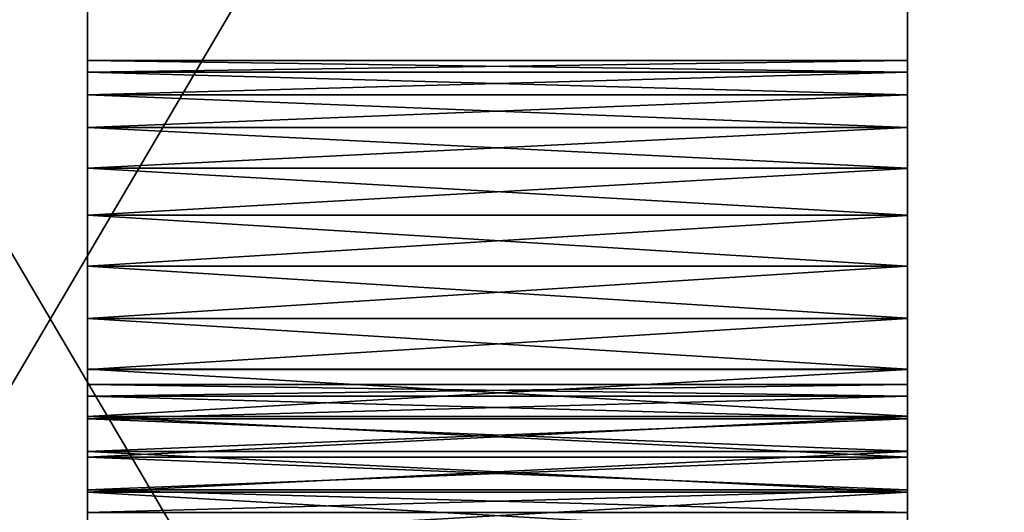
# Model space of a CAD drawing. Header units: millimetres. Extents: x -41 to 11, y -3 to 963.
# Tile 418 of 656: x -16.04 to -10.76, y 338.96 to 341.6. Entities that reach past the tile are written whole.
import ezdxf

# ---------------------------------------------------------------- set-up
doc = ezdxf.new("R2010")
doc.units = ezdxf.units.MM
doc.header["$LTSCALE"] = 65.185185
for name, color, linetype in [('3321', 7, 'CONTINUOUS'), ('3323', 7, 'CONTINUOUS'), ('3326', 7, 'CONTINUOUS'), ('3329', 7, 'CONTINUOUS'), ('3341', 7, 'CONTINUOUS'), ('3350', 7, 'CONTINUOUS'), ('3363', 7, 'CONTINUOUS'), ('3364', 7, 'CONTINUOUS'), ('3365', 7, 'CONTINUOUS'), ('3366', 7, 'CONTINUOUS'), ('3384', 7, 'CONTINUOUS'), ('3385', 7, 'CONTINUOUS')]:
    doc.layers.add(name, color=color, linetype=linetype)

msp = doc.modelspace()

# ---------------------------------------------------------------- linework, layer by layer
at = {"layer": '3321', "linetype": 'Continuous'}
for points in [[(9.125, 297.5, 93.5), (9.125, 382.5, 93.5), (-40.875, 297.5, 93.5), (9.125, 297.5, 93.5)], [(9.125, 382.5, 93.5), (-40.875, 382.5, 93.5), (-40.875, 297.5, 93.5), (9.125, 382.5, 93.5)]]:
    msp.add_3dface(points, dxfattribs=at)
at = {"layer": '3323', "linetype": 'Continuous'}
for points in [[(-40.875, 382.5, 8.5), (9.125, 297.5, 8.5), (-40.875, 297.5, 8.5), (-40.875, 382.5, 8.5)], [(9.125, 382.5, 8.5), (9.125, 297.5, 8.5), (-40.875, 382.5, 8.5), (9.125, 382.5, 8.5)]]:
    msp.add_3dface(points, dxfattribs=at)
at = {"layer": '3326', "linetype": 'Continuous'}
for points in [[(-15.675, 300.2, 11.2), (-15.675, 379.8, 90.8), (-15.675, 363.1576, 64.6117), (-15.675, 300.2, 11.2)], [(-15.675, 379.8, 90.8), (-15.675, 300.2, 11.2), (-15.675, 341.0258, 53.5527), (-15.675, 379.8, 90.8)], [(-15.675, 300.2, 90.8), (-15.675, 379.8, 90.8), (-15.675, 332.2102, 79.7085), (-15.675, 300.2, 90.8)], [(-15.675, 312.346, 53.7239), (-15.675, 379.8, 90.8), (-15.675, 312.7064, 52.854), (-15.675, 312.346, 53.7239)], [(-15.675, 379.8, 11.2), (-15.675, 300.2, 11.2), (-15.675, 347.7898, 22.2915), (-15.675, 379.8, 11.2)], [(-15.675, 333.5075, 79.4128), (-15.675, 379.8, 90.8), (-15.675, 333.6821, 79.1939), (-15.675, 333.5075, 79.4128)], [(-15.675, 379.8, 90.8), (-15.675, 333.5075, 79.4128), (-15.675, 333.2883, 79.5876), (-15.675, 379.8, 90.8)], [(-15.675, 333.6821, 79.1939), (-15.675, 379.8, 90.8), (-15.675, 333.8035, 78.9418), (-15.675, 333.6821, 79.1939)], [(-15.675, 333.8035, 78.9418), (-15.675, 379.8, 90.8), (-15.675, 333.8658, 78.6685), (-15.675, 333.8035, 78.9418)], [(-15.675, 333.8658, 78.6685), (-15.675, 379.8, 90.8), (-15.675, 333.8658, 78.3887), (-15.675, 333.8658, 78.6685)], [(-15.675, 333.8658, 78.3887), (-15.675, 379.8, 90.8), (-15.675, 333.8034, 78.1158), (-15.675, 333.8658, 78.3887)], [(-15.675, 333.8034, 78.1158), (-15.675, 379.8, 90.8), (-15.675, 333.6821, 77.8638), (-15.675, 333.8034, 78.1158)], [(-15.675, 333.6821, 77.8638), (-15.675, 379.8, 90.8), (-15.675, 333.5077, 77.6451), (-15.675, 333.6821, 77.8638)], [(-15.675, 332.2102, 79.7085), (-15.675, 379.8, 90.8), (-15.675, 332.483, 79.7709), (-15.675, 332.2102, 79.7085)], [(-15.675, 332.483, 79.7709), (-15.675, 379.8, 90.8), (-15.675, 332.763, 79.7711), (-15.675, 332.483, 79.7709)], [(-15.675, 332.763, 79.7711), (-15.675, 379.8, 90.8), (-15.675, 333.0362, 79.7088), (-15.675, 332.763, 79.7711)], [(-15.675, 333.0362, 79.7088), (-15.675, 379.8, 90.8), (-15.675, 333.2883, 79.5876), (-15.675, 333.0362, 79.7088)], [(-15.675, 379.8, 90.8), (-15.675, 341.0258, 53.5527), (-15.675, 341.2006, 53.772), (-15.675, 379.8, 90.8)], [(-15.675, 339.2581, 55.3205), (-15.675, 379.8, 90.8), (-15.675, 339.477, 55.4951), (-15.675, 339.2581, 55.3205)], [(-15.675, 379.8, 90.8), (-15.675, 339.2581, 55.3205), (-15.675, 339.2894, 63.4008), (-15.675, 379.8, 90.8)], [(-15.675, 339.477, 55.4951), (-15.675, 379.8, 90.8), (-15.675, 339.7291, 55.6165), (-15.675, 339.477, 55.4951)], [(-15.675, 379.8, 90.8), (-15.675, 312.346, 53.7239), (-15.675, 324.267, 66.7332), (-15.675, 379.8, 90.8)], [(-15.675, 312.7064, 52.854), (-15.675, 379.8, 90.8), (-15.675, 312.9261, 51.9386), (-15.675, 312.7064, 52.854)], [(-15.675, 312.9261, 51.9386), (-15.675, 379.8, 90.8), (-15.675, 313, 51.0004), (-15.675, 312.9261, 51.9386)], [(-15.675, 313, 51.0004), (-15.675, 379.8, 90.8), (-15.675, 337.7405, 65.3432), (-15.675, 313, 51.0004)], [(-15.675, 324.4414, 68.282), (-15.675, 379.8, 90.8), (-15.675, 324.5628, 68.0299), (-15.675, 324.4414, 68.282)], [(-15.675, 379.8, 90.8), (-15.675, 324.4414, 68.282), (-15.675, 333.5077, 77.6451), (-15.675, 379.8, 90.8)], [(-15.675, 324.5628, 68.0299), (-15.675, 379.8, 90.8), (-15.675, 324.6252, 67.7566), (-15.675, 324.5628, 68.0299)], [(-15.675, 324.6252, 67.7566), (-15.675, 379.8, 90.8), (-15.675, 324.6251, 67.4769), (-15.675, 324.6252, 67.7566)], [(-15.675, 324.6251, 67.4769), (-15.675, 379.8, 90.8), (-15.675, 324.5628, 67.2039), (-15.675, 324.6251, 67.4769)], [(-15.675, 324.5628, 67.2039), (-15.675, 379.8, 90.8), (-15.675, 324.4414, 66.952), (-15.675, 324.5628, 67.2039)], [(-15.675, 324.4414, 66.952), (-15.675, 379.8, 90.8), (-15.675, 324.267, 66.7332), (-15.675, 324.4414, 66.952)], [(-15.675, 339.0705, 65.3431), (-15.675, 379.8, 90.8), (-15.675, 339.2892, 65.1687), (-15.675, 339.0705, 65.3431)], [(-15.675, 339.2892, 65.1687), (-15.675, 379.8, 90.8), (-15.675, 339.4637, 64.9501), (-15.675, 339.2892, 65.1687)], [(-15.675, 339.4637, 64.9501), (-15.675, 379.8, 90.8), (-15.675, 339.5851, 64.6982), (-15.675, 339.4637, 64.9501)], [(-15.675, 339.5851, 64.6982), (-15.675, 379.8, 90.8), (-15.675, 339.6475, 64.4254), (-15.675, 339.5851, 64.6982)], [(-15.675, 339.6475, 64.4254), (-15.675, 379.8, 90.8), (-15.675, 339.6477, 64.1454), (-15.675, 339.6475, 64.4254)], [(-15.675, 339.6477, 64.1454), (-15.675, 379.8, 90.8), (-15.675, 339.5854, 63.8721), (-15.675, 339.6477, 64.1454)], [(-15.675, 339.5854, 63.8721), (-15.675, 379.8, 90.8), (-15.675, 339.4642, 63.6201), (-15.675, 339.5854, 63.8721)], [(-15.675, 338.8186, 65.4645), (-15.675, 379.8, 90.8), (-15.675, 339.0705, 65.3431), (-15.675, 338.8186, 65.4645)], [(-15.675, 339.7291, 55.6165), (-15.675, 379.8, 90.8), (-15.675, 340.0024, 55.6788), (-15.675, 339.7291, 55.6165)], [(-15.675, 340.0024, 55.6788), (-15.675, 379.8, 90.8), (-15.675, 340.2821, 55.6787), (-15.675, 340.0024, 55.6788)], [(-15.675, 340.2821, 55.6787), (-15.675, 379.8, 90.8), (-15.675, 340.555, 55.6164), (-15.675, 340.2821, 55.6787)], [(-15.675, 340.555, 55.6164), (-15.675, 379.8, 90.8), (-15.675, 340.807, 55.495), (-15.675, 340.555, 55.6164)], [(-15.675, 340.807, 55.495), (-15.675, 379.8, 90.8), (-15.675, 341.0257, 55.3206), (-15.675, 340.807, 55.495)], [(-15.675, 341.0257, 55.3206), (-15.675, 379.8, 90.8), (-15.675, 341.2002, 55.102), (-15.675, 341.0257, 55.3206)], [(-15.675, 341.2002, 55.102), (-15.675, 379.8, 90.8), (-15.675, 341.3216, 54.8501), (-15.675, 341.2002, 55.102)], [(-15.675, 341.3216, 54.8501), (-15.675, 379.8, 90.8), (-15.675, 341.384, 54.5773), (-15.675, 341.3216, 54.8501)], [(-15.675, 341.384, 54.5773), (-15.675, 379.8, 90.8), (-15.675, 341.3842, 54.2973), (-15.675, 341.384, 54.5773)], [(-15.675, 341.3842, 54.2973), (-15.675, 379.8, 90.8), (-15.675, 341.3219, 54.0241), (-15.675, 341.3842, 54.2973)], [(-15.675, 341.3219, 54.0241), (-15.675, 379.8, 90.8), (-15.675, 341.2006, 53.772), (-15.675, 341.3219, 54.0241)], [(-15.675, 379.8, 90.8), (-15.675, 339.2894, 63.4008), (-15.675, 339.4642, 63.6201), (-15.675, 379.8, 90.8)], [(-15.675, 337.7405, 65.3432), (-15.675, 379.8, 90.8), (-15.675, 337.9926, 65.4645), (-15.675, 337.7405, 65.3432)], [(-15.675, 337.9926, 65.4645), (-15.675, 379.8, 90.8), (-15.675, 338.2659, 65.5269), (-15.675, 337.9926, 65.4645)], [(-15.675, 338.2659, 65.5269), (-15.675, 379.8, 90.8), (-15.675, 338.5456, 65.5268), (-15.675, 338.2659, 65.5269)], [(-15.675, 338.5456, 65.5268), (-15.675, 379.8, 90.8), (-15.675, 338.8186, 65.4645), (-15.675, 338.5456, 65.5268)], [(-15.675, 368.1454, 54.526), (-15.675, 300.2, 11.2), (-15.675, 368.7574, 55.2426), (-15.675, 368.1454, 54.526)], [(-15.675, 300.2, 11.2), (-15.675, 364.707, 62.6697), (-15.675, 368.7574, 55.2426), (-15.675, 300.2, 11.2)], [(-15.675, 367.6536, 53.7233), (-15.675, 300.2, 11.2), (-15.675, 368.1454, 54.526), (-15.675, 367.6536, 53.7233)], [(-15.675, 367.654, 48.2761), (-15.675, 300.2, 11.2), (-15.675, 367.2936, 49.146), (-15.675, 367.654, 48.2761)], [(-15.675, 300.2, 11.2), (-15.675, 367.654, 48.2761), (-15.675, 355.733, 35.2668), (-15.675, 300.2, 11.2)], [(-15.675, 367.2933, 52.8531), (-15.675, 300.2, 11.2), (-15.675, 367.6536, 53.7233), (-15.675, 367.2933, 52.8531)], [(-15.675, 367.2936, 49.146), (-15.675, 300.2, 11.2), (-15.675, 367.0739, 50.0614), (-15.675, 367.2936, 49.146)], [(-15.675, 367.0737, 51.9378), (-15.675, 300.2, 11.2), (-15.675, 367.2933, 52.8531), (-15.675, 367.0737, 51.9378)], [(-15.675, 367.0739, 50.0614), (-15.675, 300.2, 11.2), (-15.675, 367, 50.9996), (-15.675, 367.0739, 50.0614)], [(-15.675, 367, 50.9996), (-15.675, 300.2, 11.2), (-15.675, 367.0737, 51.9378), (-15.675, 367, 50.9996)], [(-15.675, 364.707, 62.6697), (-15.675, 300.2, 11.2), (-15.675, 364.4551, 62.5483), (-15.675, 364.707, 62.6697)], [(-15.675, 364.4551, 62.5483), (-15.675, 300.2, 11.2), (-15.675, 364.1823, 62.4859), (-15.675, 364.4551, 62.5483)], [(-15.675, 364.1823, 62.4859), (-15.675, 300.2, 11.2), (-15.675, 363.9023, 62.4857), (-15.675, 364.1823, 62.4859)], [(-15.675, 363.9023, 62.4857), (-15.675, 300.2, 11.2), (-15.675, 363.6291, 62.548), (-15.675, 363.9023, 62.4857)], [(-15.675, 363.6291, 62.548), (-15.675, 300.2, 11.2), (-15.675, 363.377, 62.6692), (-15.675, 363.6291, 62.548)], [(-15.675, 363.377, 62.6692), (-15.675, 300.2, 11.2), (-15.675, 363.1577, 62.844), (-15.675, 363.377, 62.6692)], [(-15.675, 363.1577, 62.844), (-15.675, 300.2, 11.2), (-15.675, 362.9832, 63.063), (-15.675, 363.1577, 62.844)], [(-15.675, 362.9832, 64.393), (-15.675, 300.2, 11.2), (-15.675, 363.1576, 64.6117), (-15.675, 362.9832, 64.393)], [(-15.675, 362.9832, 63.063), (-15.675, 300.2, 11.2), (-15.675, 362.8618, 63.315), (-15.675, 362.9832, 63.063)], [(-15.675, 362.8619, 64.141), (-15.675, 300.2, 11.2), (-15.675, 362.9832, 64.393), (-15.675, 362.8619, 64.141)], [(-15.675, 362.7995, 63.8681), (-15.675, 300.2, 11.2), (-15.675, 362.8619, 64.141), (-15.675, 362.7995, 63.8681)], [(-15.675, 362.8618, 63.315), (-15.675, 300.2, 11.2), (-15.675, 362.7995, 63.5883), (-15.675, 362.8618, 63.315)], [(-15.675, 362.7995, 63.5883), (-15.675, 300.2, 11.2), (-15.675, 362.7995, 63.8681), (-15.675, 362.7995, 63.5883)], [(-15.675, 355.5586, 35.048), (-15.675, 300.2, 11.2), (-15.675, 355.733, 35.2668), (-15.675, 355.5586, 35.048)], [(-15.675, 346.4923, 24.3549), (-15.675, 300.2, 11.2), (-15.675, 355.5586, 33.718), (-15.675, 346.4923, 24.3549)], [(-15.675, 355.5586, 33.718), (-15.675, 300.2, 11.2), (-15.675, 355.4372, 33.9701), (-15.675, 355.5586, 33.718)], [(-15.675, 355.4372, 34.7961), (-15.675, 300.2, 11.2), (-15.675, 355.5586, 35.048), (-15.675, 355.4372, 34.7961)], [(-15.675, 355.4372, 33.9701), (-15.675, 300.2, 11.2), (-15.675, 355.3748, 34.2434), (-15.675, 355.4372, 33.9701)], [(-15.675, 355.3749, 34.5231), (-15.675, 300.2, 11.2), (-15.675, 355.4372, 34.7961), (-15.675, 355.3749, 34.5231)], [(-15.675, 355.3748, 34.2434), (-15.675, 300.2, 11.2), (-15.675, 355.3749, 34.5231), (-15.675, 355.3748, 34.2434)], [(-15.675, 347.7898, 22.2915), (-15.675, 300.2, 11.2), (-15.675, 347.517, 22.2291), (-15.675, 347.7898, 22.2915)], [(-15.675, 347.517, 22.2291), (-15.675, 300.2, 11.2), (-15.675, 347.237, 22.2289), (-15.675, 347.517, 22.2291)], [(-15.675, 347.237, 22.2289), (-15.675, 300.2, 11.2), (-15.675, 346.9638, 22.2912), (-15.675, 347.237, 22.2289)], [(-15.675, 346.9638, 22.2912), (-15.675, 300.2, 11.2), (-15.675, 346.7117, 22.4124), (-15.675, 346.9638, 22.2912)], [(-15.675, 300.2, 11.2), (-15.675, 346.4925, 22.5872), (-15.675, 346.7117, 22.4124), (-15.675, 300.2, 11.2)], [(-15.675, 346.4925, 22.5872), (-15.675, 300.2, 11.2), (-15.675, 346.3179, 22.8061), (-15.675, 346.4925, 22.5872)], [(-15.675, 346.3179, 24.1362), (-15.675, 300.2, 11.2), (-15.675, 346.4923, 24.3549), (-15.675, 346.3179, 24.1362)], [(-15.675, 346.3179, 22.8061), (-15.675, 300.2, 11.2), (-15.675, 346.1965, 23.0582), (-15.675, 346.3179, 22.8061)], [(-15.675, 346.1966, 23.8842), (-15.675, 300.2, 11.2), (-15.675, 346.3179, 24.1362), (-15.675, 346.1966, 23.8842)], [(-15.675, 346.1342, 23.6113), (-15.675, 300.2, 11.2), (-15.675, 346.1966, 23.8842), (-15.675, 346.1342, 23.6113)], [(-15.675, 346.1965, 23.0582), (-15.675, 300.2, 11.2), (-15.675, 346.1342, 23.3315), (-15.675, 346.1965, 23.0582)], [(-15.675, 346.1342, 23.3315), (-15.675, 300.2, 11.2), (-15.675, 346.1342, 23.6113), (-15.675, 346.1342, 23.3315)], [(-15.675, 341.0258, 53.5527), (-15.675, 300.2, 11.2), (-15.675, 340.8069, 53.3782), (-15.675, 341.0258, 53.5527)], [(-15.675, 340.8069, 53.3782), (-15.675, 300.2, 11.2), (-15.675, 340.5549, 53.2568), (-15.675, 340.8069, 53.3782)], [(-15.675, 300.2, 11.2), (-15.675, 308.8542, 45.2937), (-15.675, 340.5549, 53.2568), (-15.675, 300.2, 11.2)], [(-15.675, 340.5549, 53.2568), (-15.675, 308.8542, 45.2937), (-15.675, 340.2815, 53.1945), (-15.675, 340.5549, 53.2568)], [(-15.675, 340.2815, 53.1945), (-15.675, 308.8542, 45.2937), (-15.675, 340.0018, 53.1945), (-15.675, 340.2815, 53.1945)], [(-15.675, 340.0018, 53.1945), (-15.675, 308.8542, 45.2937), (-15.675, 339.7289, 53.2569), (-15.675, 340.0018, 53.1945)], [(-15.675, 339.7289, 53.2569), (-15.675, 308.8542, 45.2937), (-15.675, 339.4769, 53.3782), (-15.675, 339.7289, 53.2569)], [(-15.675, 339.4769, 53.3782), (-15.675, 308.8542, 45.2937), (-15.675, 339.2582, 53.5526), (-15.675, 339.4769, 53.3782)], [(-15.675, 339.2894, 63.4008), (-15.675, 339.2581, 55.3205), (-15.675, 339.0704, 63.2263), (-15.675, 339.2894, 63.4008)], [(-15.675, 339.2582, 53.5526), (-15.675, 308.8542, 45.2937), (-15.675, 339.0838, 53.7713), (-15.675, 339.2582, 53.5526)], [(-15.675, 339.0833, 55.1012), (-15.675, 308.8542, 45.2937), (-15.675, 339.2581, 55.3205), (-15.675, 339.0833, 55.1012)], [(-15.675, 308.8542, 45.2937), (-15.675, 309.7239, 45.6539), (-15.675, 339.2581, 55.3205), (-15.675, 308.8542, 45.2937)], [(-15.675, 339.2581, 55.3205), (-15.675, 309.7239, 45.6539), (-15.675, 339.0704, 63.2263), (-15.675, 339.2581, 55.3205)], [(-15.675, 339.0838, 53.7713), (-15.675, 308.8542, 45.2937), (-15.675, 338.9623, 54.0232), (-15.675, 339.0838, 53.7713)], [(-15.675, 338.962, 54.8492), (-15.675, 308.8542, 45.2937), (-15.675, 339.0833, 55.1012), (-15.675, 338.962, 54.8492)], [(-15.675, 339.0704, 63.2263), (-15.675, 309.7239, 45.6539), (-15.675, 338.8184, 63.1049), (-15.675, 339.0704, 63.2263)]]:
    msp.add_3dface(points, dxfattribs=at)
at = {"layer": '3329', "linetype": 'Continuous'}
for points in [[(-11.275, 379, 12), (-11.275, 346.9634, 22.2913), (-11.275, 301, 12), (-11.275, 379, 12)], [(-11.275, 379, 90), (-11.275, 301, 12), (-11.275, 362.9834, 64.3933), (-11.275, 379, 90)], [(-11.275, 301, 12), (-11.275, 379, 90), (-11.275, 341.0258, 53.5527), (-11.275, 301, 12)], [(-11.275, 341.3218, 54.0237), (-11.275, 379, 90), (-11.275, 341.3841, 54.2971), (-11.275, 341.3218, 54.0237)], [(-11.275, 341.2004, 53.7717), (-11.275, 379, 90), (-11.275, 341.3218, 54.0237), (-11.275, 341.2004, 53.7717)], [(-11.275, 341.0258, 53.5527), (-11.275, 379, 90), (-11.275, 341.2004, 53.7717), (-11.275, 341.0258, 53.5527)], [(-11.275, 333.8036, 78.9415), (-11.275, 379, 90), (-11.275, 333.6823, 79.1935), (-11.275, 333.8036, 78.9415)], [(-11.275, 379, 90), (-11.275, 333.8036, 78.9415), (-11.275, 339.5852, 64.6978), (-11.275, 379, 90)], [(-11.275, 333.2886, 79.5873), (-11.275, 379, 90), (-11.275, 333.0366, 79.7087), (-11.275, 333.2886, 79.5873)], [(-11.275, 333.6823, 79.1935), (-11.275, 379, 90), (-11.275, 333.5075, 79.4128), (-11.275, 333.6823, 79.1935)], [(-11.275, 333.5075, 79.4128), (-11.275, 379, 90), (-11.275, 333.2886, 79.5873), (-11.275, 333.5075, 79.4128)], [(-11.275, 339.6476, 64.4249), (-11.275, 379, 90), (-11.275, 339.5852, 64.6978), (-11.275, 339.6476, 64.4249)], [(-11.275, 341.3841, 54.5768), (-11.275, 379, 90), (-11.275, 339.6476, 64.4249), (-11.275, 341.3841, 54.5768)], [(-11.275, 341.3841, 54.2971), (-11.275, 379, 90), (-11.275, 341.3841, 54.5768), (-11.275, 341.3841, 54.2971)], [(-11.275, 379, 90), (-11.275, 301, 90), (-11.275, 333.0366, 79.7087), (-11.275, 379, 90)], [(-11.275, 362.9834, 64.3933), (-11.275, 301, 12), (-11.275, 362.862, 64.1414), (-11.275, 362.9834, 64.3933)], [(-11.275, 301, 12), (-11.275, 346.1967, 23.8846), (-11.275, 362.862, 64.1414), (-11.275, 301, 12)], [(-11.275, 346.9634, 22.2913), (-11.275, 346.7114, 22.4127), (-11.275, 301, 12), (-11.275, 346.9634, 22.2913)], [(-11.275, 346.7114, 22.4127), (-11.275, 346.4925, 22.5872), (-11.275, 301, 12), (-11.275, 346.7114, 22.4127)], [(-11.275, 346.4925, 22.5872), (-11.275, 346.3177, 22.8065), (-11.275, 301, 12), (-11.275, 346.4925, 22.5872)], [(-11.275, 346.3177, 22.8065), (-11.275, 346.1964, 23.0585), (-11.275, 301, 12), (-11.275, 346.3177, 22.8065)], [(-11.275, 346.1343, 23.6118), (-11.275, 346.1967, 23.8846), (-11.275, 301, 12), (-11.275, 346.1343, 23.6118)], [(-11.275, 346.1964, 23.0585), (-11.275, 346.1341, 23.3318), (-11.275, 301, 12), (-11.275, 346.1964, 23.0585)], [(-11.275, 346.1341, 23.3318), (-11.275, 346.1343, 23.6118), (-11.275, 301, 12), (-11.275, 346.1341, 23.3318)], [(-11.275, 341.3217, 54.8497), (-11.275, 341.3841, 54.5768), (-11.275, 339.6476, 64.4249), (-11.275, 341.3217, 54.8497)], [(-11.275, 341.2004, 55.1017), (-11.275, 341.3217, 54.8497), (-11.275, 339.6476, 64.4249), (-11.275, 341.2004, 55.1017)], [(-11.275, 341.026, 55.3204), (-11.275, 341.2004, 55.1017), (-11.275, 339.6476, 64.4249), (-11.275, 341.026, 55.3204)], [(-11.275, 340.8073, 55.4948), (-11.275, 341.026, 55.3204), (-11.275, 339.6476, 64.4249), (-11.275, 340.8073, 55.4948)], [(-11.275, 340.8066, 53.378), (-11.275, 301, 12), (-11.275, 341.0258, 53.5527), (-11.275, 340.8066, 53.378)], [(-11.275, 340.5554, 55.6163), (-11.275, 340.8073, 55.4948), (-11.275, 339.6476, 64.4249), (-11.275, 340.5554, 55.6163)], [(-11.275, 340.5545, 53.2567), (-11.275, 301, 12), (-11.275, 340.8066, 53.378), (-11.275, 340.5545, 53.2567)], [(-11.275, 340.2826, 55.6787), (-11.275, 340.5554, 55.6163), (-11.275, 339.6476, 64.4249), (-11.275, 340.2826, 55.6787)], [(-11.275, 340.2813, 53.1944), (-11.275, 301, 12), (-11.275, 340.5545, 53.2567), (-11.275, 340.2813, 53.1944)], [(-11.275, 340.0027, 55.6788), (-11.275, 340.2826, 55.6787), (-11.275, 339.6476, 64.4249), (-11.275, 340.0027, 55.6788)], [(-11.275, 340.0013, 53.1946), (-11.275, 301, 12), (-11.275, 340.2813, 53.1944), (-11.275, 340.0013, 53.1946)], [(-11.275, 339.7294, 55.6166), (-11.275, 340.0027, 55.6788), (-11.275, 339.6476, 64.4249), (-11.275, 339.7294, 55.6166)], [(-11.275, 339.7285, 53.257), (-11.275, 301, 12), (-11.275, 340.0013, 53.1946), (-11.275, 339.7285, 53.257)], [(-11.275, 339.6477, 64.1451), (-11.275, 339.7294, 55.6166), (-11.275, 339.6476, 64.4249), (-11.275, 339.6477, 64.1451)], [(-11.275, 339.4774, 55.4953), (-11.275, 339.7294, 55.6166), (-11.275, 339.6477, 64.1451), (-11.275, 339.4774, 55.4953)], [(-11.275, 339.4766, 53.3784), (-11.275, 301, 12), (-11.275, 339.7285, 53.257), (-11.275, 339.4766, 53.3784)], [(-11.275, 339.2581, 55.3205), (-11.275, 339.4774, 55.4953), (-11.275, 339.6477, 64.1451), (-11.275, 339.2581, 55.3205)], [(-11.275, 339.5853, 63.8718), (-11.275, 339.2581, 55.3205), (-11.275, 339.6477, 64.1451), (-11.275, 339.5853, 63.8718)], [(-11.275, 339.4639, 63.6197), (-11.275, 339.2581, 55.3205), (-11.275, 339.5853, 63.8718), (-11.275, 339.4639, 63.6197)], [(-11.275, 339.5852, 64.6978), (-11.275, 333.8036, 78.9415), (-11.275, 339.4639, 64.9498), (-11.275, 339.5852, 64.6978)], [(-11.275, 339.258, 53.5529), (-11.275, 301, 12), (-11.275, 339.4766, 53.3784), (-11.275, 339.258, 53.5529)], [(-11.275, 339.2894, 63.4008), (-11.275, 339.2581, 55.3205), (-11.275, 339.4639, 63.6197), (-11.275, 339.2894, 63.4008)], [(-11.275, 339.4639, 64.9498), (-11.275, 333.8036, 78.9415), (-11.275, 339.2895, 65.1685), (-11.275, 339.4639, 64.9498)], [(-11.275, 339.2895, 65.1685), (-11.275, 333.8036, 78.9415), (-11.275, 339.0708, 65.3429), (-11.275, 339.2895, 65.1685)], [(-11.275, 339.0701, 63.226), (-11.275, 301, 12), (-11.275, 339.2894, 63.4008), (-11.275, 339.0701, 63.226)], [(-11.275, 301, 12), (-11.275, 339.2581, 55.3205), (-11.275, 339.2894, 63.4008), (-11.275, 301, 12)], [(-11.275, 339.2581, 55.3205), (-11.275, 301, 12), (-11.275, 339.0835, 55.1016), (-11.275, 339.2581, 55.3205)], [(-11.275, 339.0836, 53.7716), (-11.275, 301, 12), (-11.275, 339.258, 53.5529), (-11.275, 339.0836, 53.7716)], [(-11.275, 338.9622, 54.0235), (-11.275, 301, 12), (-11.275, 339.0836, 53.7716), (-11.275, 338.9622, 54.0235)], [(-11.275, 339.0835, 55.1016), (-11.275, 301, 12), (-11.275, 338.9621, 54.8495), (-11.275, 339.0835, 55.1016)], [(-11.275, 339.0708, 65.3429), (-11.275, 333.8036, 78.9415), (-11.275, 338.8189, 65.4643), (-11.275, 339.0708, 65.3429)], [(-11.275, 338.818, 63.1048), (-11.275, 301, 12), (-11.275, 339.0701, 63.226), (-11.275, 338.818, 63.1048)]]:
    msp.add_3dface(points, dxfattribs=at)
at = {"layer": '3341', "linetype": 'Continuous'}
for points in [[(-11.275, 379, 12), (-11.275, 301, 12), (11.125, 379, 12), (-11.275, 379, 12)], [(-11.275, 301, 12), (11.125, 301, 12), (11.125, 379, 12), (-11.275, 301, 12)]]:
    msp.add_3dface(points, dxfattribs=at)
at = {"layer": '3350', "linetype": 'Continuous'}
for points in [[(-11.275, 379, 90), (11.125, 379, 90), (11.125, 301, 90), (-11.275, 379, 90)], [(-11.275, 301, 90), (-11.275, 379, 90), (11.125, 301, 90), (-11.275, 301, 90)]]:
    msp.add_3dface(points, dxfattribs=at)
at = {"layer": '3363', "linetype": 'Continuous'}
for points in [[(-15.675, 340.8069, 53.3782), (-11.275, 340.8066, 53.378), (-11.275, 341.0258, 53.5527), (-15.675, 340.8069, 53.3782)], [(-15.675, 341.0258, 53.5527), (-15.675, 340.8069, 53.3782), (-11.275, 341.0258, 53.5527), (-15.675, 341.0258, 53.5527)], [(-15.675, 340.8069, 53.3782), (-15.675, 340.5549, 53.2568), (-11.275, 340.8066, 53.378), (-15.675, 340.8069, 53.3782)], [(-15.675, 340.5549, 53.2568), (-11.275, 340.5545, 53.2567), (-11.275, 340.8066, 53.378), (-15.675, 340.5549, 53.2568)], [(-15.675, 340.5549, 53.2568), (-15.675, 340.2815, 53.1945), (-11.275, 340.5545, 53.2567), (-15.675, 340.5549, 53.2568)], [(-15.675, 340.2815, 53.1945), (-11.275, 340.2813, 53.1944), (-11.275, 340.5545, 53.2567), (-15.675, 340.2815, 53.1945)], [(-15.675, 340.2815, 53.1945), (-15.675, 340.0018, 53.1945), (-11.275, 340.2813, 53.1944), (-15.675, 340.2815, 53.1945)], [(-15.675, 340.0018, 53.1945), (-11.275, 340.0013, 53.1946), (-11.275, 340.2813, 53.1944), (-15.675, 340.0018, 53.1945)], [(-15.675, 340.0018, 53.1945), (-15.675, 339.7289, 53.2569), (-11.275, 340.0013, 53.1946), (-15.675, 340.0018, 53.1945)], [(-15.675, 339.7289, 53.2569), (-11.275, 339.7285, 53.257), (-11.275, 340.0013, 53.1946), (-15.675, 339.7289, 53.2569)], [(-15.675, 339.7289, 53.2569), (-15.675, 339.4769, 53.3782), (-11.275, 339.7285, 53.257), (-15.675, 339.7289, 53.2569)], [(-15.675, 339.4769, 53.3782), (-11.275, 339.4766, 53.3784), (-11.275, 339.7285, 53.257), (-15.675, 339.4769, 53.3782)], [(-15.675, 339.4769, 53.3782), (-15.675, 339.2582, 53.5526), (-11.275, 339.4766, 53.3784), (-15.675, 339.4769, 53.3782)], [(-15.675, 339.2582, 53.5526), (-11.275, 339.258, 53.5529), (-11.275, 339.4766, 53.3784), (-15.675, 339.2582, 53.5526)], [(-15.675, 339.2582, 53.5526), (-15.675, 339.0838, 53.7713), (-11.275, 339.258, 53.5529), (-15.675, 339.2582, 53.5526)], [(-15.675, 339.2581, 55.3205), (-11.275, 339.2581, 55.3205), (-11.275, 339.0835, 55.1016), (-15.675, 339.2581, 55.3205)], [(-15.675, 339.0833, 55.1012), (-15.675, 339.2581, 55.3205), (-11.275, 339.0835, 55.1016), (-15.675, 339.0833, 55.1012)], [(-15.675, 339.0838, 53.7713), (-11.275, 339.0836, 53.7716), (-11.275, 339.258, 53.5529), (-15.675, 339.0838, 53.7713)], [(-15.675, 339.0838, 53.7713), (-15.675, 338.9623, 54.0232), (-11.275, 339.0836, 53.7716), (-15.675, 339.0838, 53.7713)], [(-15.675, 338.9623, 54.0232), (-11.275, 338.9622, 54.0235), (-11.275, 339.0836, 53.7716), (-15.675, 338.9623, 54.0232)], [(-15.675, 339.0833, 55.1012), (-11.275, 339.0835, 55.1016), (-11.275, 338.9621, 54.8495), (-15.675, 339.0833, 55.1012)], [(-15.675, 338.962, 54.8492), (-15.675, 339.0833, 55.1012), (-11.275, 338.9621, 54.8495), (-15.675, 338.962, 54.8492)]]:
    msp.add_3dface(points, dxfattribs=at)
at = {"layer": '3364', "linetype": 'Continuous'}
for points in [[(-15.675, 341.384, 54.5773), (-15.675, 341.3842, 54.2973), (-11.275, 341.3841, 54.5768), (-15.675, 341.384, 54.5773)], [(-15.675, 341.3842, 54.2973), (-15.675, 341.3219, 54.0241), (-11.275, 341.3841, 54.2971), (-15.675, 341.3842, 54.2973)], [(-15.675, 341.3842, 54.2973), (-11.275, 341.3841, 54.2971), (-11.275, 341.3841, 54.5768), (-15.675, 341.3842, 54.2973)], [(-15.675, 341.384, 54.5773), (-11.275, 341.3841, 54.5768), (-11.275, 341.3217, 54.8497), (-15.675, 341.384, 54.5773)], [(-15.675, 341.3219, 54.0241), (-11.275, 341.3218, 54.0237), (-11.275, 341.3841, 54.2971), (-15.675, 341.3219, 54.0241)], [(-15.675, 341.3216, 54.8501), (-15.675, 341.384, 54.5773), (-11.275, 341.3217, 54.8497), (-15.675, 341.3216, 54.8501)], [(-15.675, 341.3219, 54.0241), (-15.675, 341.2006, 53.772), (-11.275, 341.3218, 54.0237), (-15.675, 341.3219, 54.0241)], [(-15.675, 341.2006, 53.772), (-11.275, 341.2004, 53.7717), (-11.275, 341.3218, 54.0237), (-15.675, 341.2006, 53.772)], [(-15.675, 341.3216, 54.8501), (-11.275, 341.3217, 54.8497), (-11.275, 341.2004, 55.1017), (-15.675, 341.3216, 54.8501)], [(-15.675, 341.2002, 55.102), (-15.675, 341.3216, 54.8501), (-11.275, 341.2004, 55.1017), (-15.675, 341.2002, 55.102)], [(-15.675, 341.2006, 53.772), (-15.675, 341.0258, 53.5527), (-11.275, 341.2004, 53.7717), (-15.675, 341.2006, 53.772)], [(-15.675, 341.2002, 55.102), (-11.275, 341.2004, 55.1017), (-11.275, 341.026, 55.3204), (-15.675, 341.2002, 55.102)], [(-15.675, 341.0258, 53.5527), (-11.275, 341.0258, 53.5527), (-11.275, 341.2004, 53.7717), (-15.675, 341.0258, 53.5527)], [(-15.675, 341.0257, 55.3206), (-15.675, 341.2002, 55.102), (-11.275, 341.026, 55.3204), (-15.675, 341.0257, 55.3206)], [(-15.675, 341.0257, 55.3206), (-11.275, 341.026, 55.3204), (-11.275, 340.8073, 55.4948), (-15.675, 341.0257, 55.3206)], [(-15.675, 340.807, 55.495), (-15.675, 341.0257, 55.3206), (-11.275, 340.8073, 55.4948), (-15.675, 340.807, 55.495)], [(-15.675, 340.807, 55.495), (-11.275, 340.8073, 55.4948), (-11.275, 340.5554, 55.6163), (-15.675, 340.807, 55.495)], [(-15.675, 340.555, 55.6164), (-15.675, 340.807, 55.495), (-11.275, 340.5554, 55.6163), (-15.675, 340.555, 55.6164)], [(-15.675, 340.555, 55.6164), (-11.275, 340.5554, 55.6163), (-11.275, 340.2826, 55.6787), (-15.675, 340.555, 55.6164)], [(-15.675, 340.2821, 55.6787), (-15.675, 340.555, 55.6164), (-11.275, 340.2826, 55.6787), (-15.675, 340.2821, 55.6787)], [(-15.675, 340.2821, 55.6787), (-11.275, 340.2826, 55.6787), (-11.275, 340.0027, 55.6788), (-15.675, 340.2821, 55.6787)], [(-15.675, 340.0024, 55.6788), (-15.675, 340.2821, 55.6787), (-11.275, 340.0027, 55.6788), (-15.675, 340.0024, 55.6788)], [(-15.675, 340.0024, 55.6788), (-11.275, 340.0027, 55.6788), (-11.275, 339.7294, 55.6166), (-15.675, 340.0024, 55.6788)], [(-15.675, 339.7291, 55.6165), (-15.675, 340.0024, 55.6788), (-11.275, 339.7294, 55.6166), (-15.675, 339.7291, 55.6165)], [(-15.675, 339.7291, 55.6165), (-11.275, 339.7294, 55.6166), (-11.275, 339.4774, 55.4953), (-15.675, 339.7291, 55.6165)], [(-15.675, 339.477, 55.4951), (-15.675, 339.7291, 55.6165), (-11.275, 339.4774, 55.4953), (-15.675, 339.477, 55.4951)], [(-11.275, 339.2581, 55.3205), (-15.675, 339.477, 55.4951), (-11.275, 339.4774, 55.4953), (-11.275, 339.2581, 55.3205)], [(-15.675, 339.2581, 55.3205), (-15.675, 339.477, 55.4951), (-11.275, 339.2581, 55.3205), (-15.675, 339.2581, 55.3205)]]:
    msp.add_3dface(points, dxfattribs=at)
at = {"layer": '3365', "linetype": 'Continuous'}
for points in [[(-15.675, 339.2894, 63.4008), (-15.675, 339.0704, 63.2263), (-11.275, 339.2894, 63.4008), (-15.675, 339.2894, 63.4008)], [(-15.675, 339.0704, 63.2263), (-11.275, 339.0701, 63.226), (-11.275, 339.2894, 63.4008), (-15.675, 339.0704, 63.2263)], [(-15.675, 339.0704, 63.2263), (-15.675, 338.8184, 63.1049), (-11.275, 339.0701, 63.226), (-15.675, 339.0704, 63.2263)], [(-15.675, 338.8184, 63.1049), (-11.275, 338.818, 63.1048), (-11.275, 339.0701, 63.226), (-15.675, 338.8184, 63.1049)]]:
    msp.add_3dface(points, dxfattribs=at)
at = {"layer": '3366', "linetype": 'Continuous'}
for points in [[(-15.675, 339.5854, 63.8721), (-11.275, 339.5853, 63.8718), (-11.275, 339.6477, 64.1451), (-15.675, 339.5854, 63.8721)], [(-15.675, 339.6477, 64.1454), (-11.275, 339.6477, 64.1451), (-11.275, 339.6476, 64.4249), (-15.675, 339.6477, 64.1454)], [(-15.675, 339.6477, 64.1454), (-15.675, 339.5854, 63.8721), (-11.275, 339.6477, 64.1451), (-15.675, 339.6477, 64.1454)], [(-15.675, 339.6475, 64.4254), (-15.675, 339.6477, 64.1454), (-11.275, 339.6476, 64.4249), (-15.675, 339.6475, 64.4254)], [(-15.675, 339.6475, 64.4254), (-11.275, 339.6476, 64.4249), (-11.275, 339.5852, 64.6978), (-15.675, 339.6475, 64.4254)], [(-15.675, 339.5851, 64.6982), (-15.675, 339.6475, 64.4254), (-11.275, 339.5852, 64.6978), (-15.675, 339.5851, 64.6982)], [(-15.675, 339.5854, 63.8721), (-15.675, 339.4642, 63.6201), (-11.275, 339.5853, 63.8718), (-15.675, 339.5854, 63.8721)], [(-15.675, 339.4642, 63.6201), (-11.275, 339.4639, 63.6197), (-11.275, 339.5853, 63.8718), (-15.675, 339.4642, 63.6201)], [(-15.675, 339.5851, 64.6982), (-11.275, 339.5852, 64.6978), (-11.275, 339.4639, 64.9498), (-15.675, 339.5851, 64.6982)], [(-15.675, 339.4637, 64.9501), (-15.675, 339.5851, 64.6982), (-11.275, 339.4639, 64.9498), (-15.675, 339.4637, 64.9501)], [(-15.675, 339.4642, 63.6201), (-15.675, 339.2894, 63.4008), (-11.275, 339.4639, 63.6197), (-15.675, 339.4642, 63.6201)], [(-15.675, 339.2894, 63.4008), (-11.275, 339.2894, 63.4008), (-11.275, 339.4639, 63.6197), (-15.675, 339.2894, 63.4008)], [(-15.675, 339.4637, 64.9501), (-11.275, 339.4639, 64.9498), (-11.275, 339.2895, 65.1685), (-15.675, 339.4637, 64.9501)], [(-15.675, 339.2892, 65.1687), (-15.675, 339.4637, 64.9501), (-11.275, 339.2895, 65.1685), (-15.675, 339.2892, 65.1687)], [(-15.675, 339.2892, 65.1687), (-11.275, 339.2895, 65.1685), (-11.275, 339.0708, 65.3429), (-15.675, 339.2892, 65.1687)], [(-15.675, 339.0705, 65.3431), (-15.675, 339.2892, 65.1687), (-11.275, 339.0708, 65.3429), (-15.675, 339.0705, 65.3431)], [(-15.675, 339.0705, 65.3431), (-11.275, 339.0708, 65.3429), (-11.275, 338.8189, 65.4643), (-15.675, 339.0705, 65.3431)], [(-15.675, 338.8186, 65.4645), (-15.675, 339.0705, 65.3431), (-11.275, 338.8189, 65.4643), (-15.675, 338.8186, 65.4645)]]:
    msp.add_3dface(points, dxfattribs=at)
at = {"layer": '3384', "linetype": 'Continuous'}
for points in [[(-40.875, 300.2, 90.8), (-40.875, 379.8, 90.8), (-15.675, 300.2, 90.8), (-40.875, 300.2, 90.8)], [(-40.875, 379.8, 90.8), (-15.675, 379.8, 90.8), (-15.675, 300.2, 90.8), (-40.875, 379.8, 90.8)]]:
    msp.add_3dface(points, dxfattribs=at)
at = {"layer": '3385', "linetype": 'Continuous'}
for points in [[(-15.675, 379.8, 11.2), (-40.875, 300.2, 11.2), (-15.675, 300.2, 11.2), (-15.675, 379.8, 11.2)], [(-40.875, 379.8, 11.2), (-40.875, 300.2, 11.2), (-15.675, 379.8, 11.2), (-40.875, 379.8, 11.2)]]:
    msp.add_3dface(points, dxfattribs=at)

doc.saveas('drawing.dxf')
